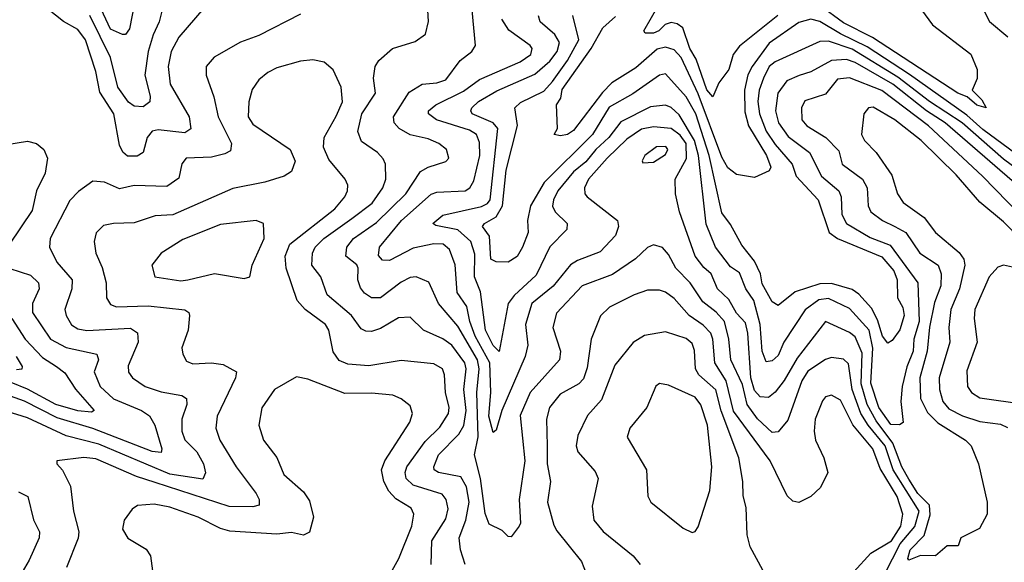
# Model space of a CAD drawing. Extents: x 1308313 to 1441400, y 959662 to 1036319.
# Tile 522 of 656: x 1393859 to 1397177, y 992723 to 994552. Entities that reach past the tile are written whole.
import ezdxf

# ---------------------------------------------------------------- set-up
doc = ezdxf.new("R2010")
doc.units = 0

msp = doc.modelspace()

# ---------------------------------------------------------------- linework, layer by layer
at = {"layer": '0CON10XD'}
for points in [[(1397071.9, 994655), (1397126.9, 994546.9), (1397189, 994495)], [(1394478.8, 994591.2), (1394395, 994493.8), (1394369, 994445), (1394359.6, 994395), (1394366.1, 994335), (1394430.3, 994225), (1394435.9, 994184.1), (1394415, 994171.4), (1394325, 994181.4), (1394305, 994176.5), (1394288.1, 994155), (1394274.5, 994105), (1394255, 994092.2), (1394222.2, 994092.2), (1394206, 994106), (1394195, 994128.9), (1394175.5, 994235), (1394128.6, 994308.6), (1394115, 994377.5), (1394080, 994485), (1394055, 994519.8), (1394006.7, 994546.7), (1393925, 994610.3)], [(1394246.3, 994613.7), (1394228.5, 994521.5), (1394215, 994502.9), (1394205, 994502.2), (1394165, 994521), (1394125, 994604.8)], [(1396413.9, 994566.1), (1396285, 994463.3), (1396263.8, 994435), (1396248.8, 994385), (1396215, 994340), (1396195, 994292.5), (1396175, 994316.2), (1396139.2, 994419.2), (1396117.2, 994455), (1396093.3, 994525), (1396075, 994538.5), (1396055, 994542.5), (1396034.3, 994535.7), (1396013.3, 994515), (1395995, 994507.3), (1395967.1, 994507.1), (1395962.1, 994515), (1396014.4, 994605)], [(1396877.1, 994615), (1396935.5, 994535), (1397065, 994436), (1397086.2, 994385), (1397086.1, 994353.9), (1397068.8, 994315), (1397101.9, 994281.9), (1397116.2, 994255), (1397085, 994264.7), (1397052.2, 994292.2), (1397020.7, 994305), (1396732.6, 994492.6), (1396635, 994542.3), (1396555, 994600.1)], [(1394805, 994571.5), (1394665, 994498.8), (1394602.8, 994477.2), (1394513.7, 994426.4), (1394486.9, 994395), (1394486.7, 994365), (1394512.7, 994292.7), (1394527.1, 994225), (1394572.5, 994135), (1394569.5, 994110.5), (1394550.3, 994099.7), (1394505, 994088.9), (1394420, 994085), (1394405, 994066), (1394395, 994018.1), (1394355, 993990), (1394245, 993993.8), (1394195, 993982.4), (1394145, 994004.6), (1394105, 994007.5), (1394057, 993973), (1394027.5, 993942.5), (1393961.2, 993815), (1393959.2, 993785), (1393984.3, 993735), (1394035.8, 993675), (1394034.7, 993645), (1394011.1, 993575), (1394015.4, 993555), (1394033.8, 993523.8), (1394055, 993509.8), (1394084.6, 993504.6), (1394232.5, 993512.5), (1394256.2, 993496.2), (1394258.2, 993465), (1394224.6, 993385), (1394225, 993364), (1394239.4, 993345), (1394281.1, 993315), (1394335, 993297.6), (1394404.7, 993284.7), (1394421.1, 993275), (1394422, 993255), (1394404.8, 993205), (1394404.8, 993165), (1394415.8, 993135.8), (1394455.3, 993095), (1394478.6, 993055), (1394485.3, 993024.7), (1394476.5, 993003.5), (1394365, 993019.9), (1394125, 993121.2), (1394015, 993148.8), (1393885, 993210), (1393765, 993247.2)], [(1394340.8, 994595), (1394328.6, 994545), (1394308.1, 994501.9), (1394292.2, 994445), (1394280.2, 994365), (1394298.4, 994295), (1394297.8, 994275), (1394275, 994258.9), (1394245, 994260.4), (1394225, 994273.8), (1394190, 994325), (1394165.1, 994425.1), (1394095, 994567)], [(1395359.7, 992715), (1395344.2, 992765), (1395340, 992805), (1395362.2, 992865), (1395373.3, 992925), (1395365, 992976.7), (1395345, 993010.7), (1395270.6, 993025), (1395256.1, 993035), (1395254.1, 993045), (1395270.2, 993085), (1395339.2, 993155), (1395355.6, 993184.4), (1395363.5, 993235), (1395355.5, 993305), (1395363.5, 993375), (1395358.8, 993395), (1395315, 993454.8), (1395285, 993476.2), (1395220, 993505), (1395175, 993549.6), (1395135, 993547.3), (1395075, 993511.1), (1395045, 993501.3), (1395025, 993502.7), (1395009.9, 993509.9), (1394976.5, 993555), (1394894.7, 993625), (1394874, 993685), (1394843.1, 993725), (1394845.7, 993765), (1394854.9, 993785.1), (1394883.3, 993815), (1394977.8, 993882.2), (1395046.2, 993933.8), (1395082.8, 993985), (1395092.8, 994015), (1395091.3, 994065), (1395083.7, 994083.7), (1395065, 994104.6), (1395011.2, 994141.2), (1394998.4, 994175), (1395011.7, 994235), (1395057.6, 994305), (1395051.6, 994355), (1395057.3, 994395), (1395069.2, 994415), (1395115, 994455.4), (1395191.2, 994478.8), (1395226, 994504), (1395236.7, 994546.7), (1395234.2, 994584.2)], [(1396775, 992683.9), (1396826.7, 992785), (1396876.1, 992843.9), (1396889.8, 992895), (1396802.5, 993035), (1396775.4, 993115), (1396718.2, 993185), (1396694.3, 993224.3), (1396664.7, 993305), (1396651.8, 993391.8), (1396635, 993408.2), (1396595, 993413), (1396575, 993406.6), (1396515, 993367.8), (1396495.2, 993335), (1396448.1, 993201.9), (1396415, 993162.5), (1396395, 993160.3), (1396345, 993206.1), (1396310.6, 993255), (1396295, 993321.8), (1396255.5, 993405), (1396248.9, 993475), (1396233.8, 993535), (1396206.7, 993566.7), (1396161.3, 993601.3), (1396118.9, 993665), (1396070.3, 993715), (1396045, 993761.1), (1396025, 993784.4), (1395995, 993793.3), (1395975, 993784.4), (1395934.1, 993745.9), (1395857.2, 993692.8), (1395754.9, 993655.1), (1395667.6, 993562.4), (1395655.4, 993515), (1395681.3, 993435), (1395678, 993405), (1395578.7, 993295), (1395545, 993217.5), (1395561.2, 993065), (1395541.9, 992935), (1395546.5, 992855), (1395541.8, 992845), (1395515, 992808.2), (1395505, 992809.7), (1395485, 992830.5), (1395441.2, 992851.2), (1395427, 992887), (1395411.3, 993005), (1395392, 993085), (1395404.4, 993145.6), (1395399, 993295), (1395407.5, 993375), (1395401.4, 993405), (1395335, 993518.9), (1395270, 993595), (1395237.2, 993667.3), (1395195, 993685.5), (1395175, 993683.1), (1395145, 993667.8), (1395075, 993614.2), (1395044.8, 993614.8), (1395020.8, 993630.8), (1395007.8, 993647.7), (1394998, 993675), (1394999.2, 993715), (1394995, 993725.3), (1394957.8, 993755), (1394960.8, 993785), (1394983.6, 993815), (1395061, 993869), (1395160, 993965), (1395210, 994040), (1395235, 994054.7), (1395295.3, 994074.7), (1395305.6, 994085), (1395296.7, 994115), (1395271.4, 994135), (1395235, 994150.8), (1395175, 994163.7), (1395138.2, 994185), (1395121.2, 994205), (1395118.8, 994225), (1395171.9, 994308.1), (1395215, 994334.7), (1395265, 994339), (1395295, 994350), (1395343.8, 994415), (1395382.2, 994445), (1395394.5, 994465), (1395383.7, 994585)], [(1397318.8, 993805), (1397103.5, 994025), (1396921.6, 994195), (1396765, 994314.2), (1396655, 994356.7), (1396615, 994351.6), (1396575, 994301.5), (1396505, 994279.2), (1396493.7, 994255), (1396494.7, 994215), (1396512.1, 994195), (1396575.4, 994155.4), (1396619.9, 994109.9), (1396630.7, 994065), (1396699.2, 994015), (1396715.2, 993985), (1396718.1, 993925), (1396728, 993905), (1396766.9, 993875), (1396808.2, 993855), (1396844.9, 993834.9), (1396892.9, 993765), (1396954.2, 993725), (1396964.8, 993695), (1396962.9, 993655), (1396941.6, 993598.4), (1396924.9, 993515.1), (1396917.3, 993435), (1396892.7, 993345), (1396895.2, 993275), (1396918.2, 993228.2), (1396953, 993193), (1397046.4, 993135), (1397065.5, 993115), (1397090, 993055), (1397120, 992925), (1397120, 992885), (1397093.3, 992836.7), (1397030.8, 992805), (1397021.4, 992778.6), (1396985, 992778.2), (1396945, 992744.4), (1396895, 992745.6), (1396855, 992730), (1396852.5, 992735), (1396860, 992765), (1396906.9, 992813.1), (1396927.2, 992882.8), (1396925.2, 992915.2), (1396885.4, 992955), (1396855, 993003.2), (1396831.6, 993045), (1396801.8, 993125), (1396745, 993199.6), (1396715, 993254.4), (1396695.1, 993325.1), (1396697.9, 993427.9), (1396675, 993482.7), (1396655, 993497.8), (1396574.4, 993535), (1396478.6, 993411.4), (1396435, 993335.3), (1396405, 993296.8), (1396382.1, 993277.9), (1396355, 993280.7), (1396335, 993302.5), (1396323, 993345), (1396312.7, 993495), (1396305, 993530), (1396275, 993562.3), (1396249.1, 993609.1), (1396211, 993645), (1396189.2, 993695), (1396165, 993716.6), (1396135.6, 993755), (1396082.9, 993905), (1396068.7, 993965), (1396068.3, 994015), (1396105.9, 994084.1), (1396105.1, 994135), (1396085, 994162.6), (1396055, 994185.2), (1395995, 994191.4), (1395955, 994183.3), (1395905, 994149.7), (1395838.9, 994085), (1395775.8, 994015), (1395762.5, 993985), (1395763.8, 993965), (1395771.8, 993955), (1395873.6, 993875), (1395877.2, 993855), (1395867.2, 993825), (1395815, 993769.7), (1395739.2, 993740.8), (1395715, 993725.3), (1395656.7, 993653.4), (1395585.2, 993595), (1395563.6, 993525), (1395571.2, 993455), (1395562.9, 993417.1), (1395483.2, 993235), (1395465, 993168), (1395455, 993160), (1395439.9, 993215), (1395447.1, 993295), (1395443.7, 993395), (1395394.2, 993485), (1395375.8, 993535), (1395366.3, 993585), (1395333, 993633), (1395326.1, 993726.1), (1395307.7, 993777.7), (1395285.5, 993795.5), (1395255, 993796.5), (1395185, 993781.5), (1395105, 993740), (1395081.1, 993741.1), (1395067.6, 993757.6), (1395071.2, 993785), (1395146.1, 993875), (1395245, 993964.3), (1395265, 993970.4), (1395360.6, 993975), (1395375.9, 993985), (1395389.6, 994009.6), (1395410, 994095), (1395408, 994138), (1395398.8, 994165), (1395375, 994179.7), (1395263.9, 994215), (1395236.8, 994235), (1395236.8, 994245), (1395260.8, 994265), (1395355, 994311.9), (1395409, 994351), (1395545, 994410), (1395581.3, 994435), (1395585.9, 994455), (1395579.3, 994465), (1395507.3, 994517.3), (1395483.7, 994553.7)], [(1396035, 994264.3), (1395985, 994258.7), (1395885, 994207.6), (1395844.8, 994155), (1395800.3, 994115), (1395767.3, 994072.7), (1395725, 994039.5), (1395672.3, 993975), (1395657.7, 993945), (1395655, 993923.8), (1395663.9, 993905), (1395703.8, 993865), (1395702.9, 993845), (1395645, 993786.9), (1395599.1, 993690.9), (1395525, 993622), (1395505.6, 993595), (1395475, 993434), (1395455, 993453.6), (1395429.1, 993505), (1395411.8, 993635), (1395391.9, 993685), (1395392.2, 993762.2), (1395379, 993805), (1395335, 993844.4), (1395261.5, 993858.5), (1395251.2, 993865), (1395285, 993893.5), (1395415, 993922.6), (1395435, 993932.4), (1395444.8, 993945), (1395470.8, 994185), (1395454.4, 994204.4), (1395383.9, 994235), (1395379.1, 994245), (1395382.4, 994255), (1395405, 994276.5), (1395466.9, 994313.1), (1395595, 994368.3), (1395645, 994412.1), (1395670.1, 994445), (1395678.5, 994475), (1395662.8, 994502.8), (1395613.1, 994545), (1395607.6, 994565)], [(1397247.7, 994027.7), (1397175, 994081.8), (1397035.4, 994205), (1396925, 994276.6), (1396818.3, 994358.3), (1396665, 994452.5), (1396585, 994479.6), (1396555, 994478.7), (1396405, 994410.4), (1396385, 994394.1), (1396365.3, 994355.3), (1396351.3, 994315), (1396347.1, 994277.1), (1396351.8, 994235), (1396375, 994176.7), (1396405, 994131.6), (1396462.1, 994065), (1396476.1, 994025), (1396549.5, 993945), (1396586.8, 993835), (1396614.8, 993814.8), (1396765, 993752.8), (1396805, 993705.6), (1396815.8, 993675), (1396817.7, 993615), (1396835, 993582.2), (1396839.8, 993555), (1396825, 993506.7), (1396799.5, 993470.5), (1396785, 993462.2), (1396767.2, 993485), (1396750.3, 993540.3), (1396729.4, 993579.4), (1396687, 993627), (1396665, 993643), (1396595, 993662.5), (1396555, 993661.4), (1396472.8, 993635), (1396415, 993588.2), (1396395, 993600.6), (1396361.2, 993661.2), (1396356, 993695), (1396335, 993738.5), (1396292.6, 993792.6), (1396255, 993861.5), (1396225, 993901.1), (1396182.9, 994095), (1396137.3, 994235), (1396105, 994292.7), (1396035, 994370), (1396015, 994365.9), (1395925, 994302.6), (1395845, 994257.4), (1395789.7, 994165), (1395626.5, 994003.5), (1395579.8, 993925), (1395570.6, 993875), (1395572, 993835), (1395553.5, 993785), (1395535, 993753.6), (1395505, 993734.3), (1395465, 993735.5), (1395446.9, 993745), (1395442.1, 993822.1), (1395418.9, 993855), (1395425.4, 993865), (1395465, 993887.9), (1395486.3, 993925), (1395498.1, 994045), (1395536.2, 994196.2), (1395527.7, 994255), (1395546.4, 994273.6), (1395625, 994311.6), (1395655, 994344.4), (1395704.6, 994415), (1395743.5, 994485), (1395723.4, 994566.6)], [(1397258.9, 994068.9), (1397105, 994182.1), (1397050.7, 994230.7), (1396857.3, 994367.3), (1396715, 994461.2), (1396624.8, 994504.8), (1396555, 994546.7), (1396525, 994554.1), (1396485, 994543.1), (1396385, 994473.6), (1396327.4, 994395), (1396313, 994367), (1396301.6, 994315), (1396302.3, 994242.3), (1396315.1, 994195), (1396375.8, 994095), (1396390.9, 994055), (1396385, 994043.2), (1396335, 994020.1), (1396275, 994030.8), (1396245, 994053.3), (1396225, 994089.2), (1396145, 994302.6), (1396087.7, 994425), (1396065, 994450.3), (1396035, 994459.9), (1396006.9, 994453.1), (1395935, 994389.6), (1395855, 994339.2), (1395822.6, 994307.4), (1395725, 994179.1), (1395705, 994165.6), (1395681.2, 994161.2), (1395660, 994165), (1395671.2, 994185), (1395668.1, 994265), (1395682.8, 994287.3), (1395687.2, 994317.2), (1395785, 994455.7), (1395824, 994525), (1395867.1, 994562.9)], [(1395245.3, 992715), (1395248.3, 992795), (1395295, 992869.6), (1395303, 992903), (1395295.7, 992935), (1395282.1, 992952.1), (1395185, 992982.4), (1395161.5, 993005), (1395157.8, 993025), (1395163.5, 993045), (1395225, 993130.2), (1395275, 993178.6), (1395303.9, 993225), (1395305.9, 993245), (1395294.1, 993295), (1395291, 993355), (1395283.3, 993375), (1395255, 993391.8), (1395145, 993403.4), (1395035, 993385.7), (1394965, 993390.9), (1394935, 993403.2), (1394915, 993432.5), (1394900.3, 993505), (1394889.3, 993525), (1394821.3, 993575), (1394794.1, 993605), (1394756.9, 993715), (1394753, 993755), (1394769, 993795), (1394920.9, 993915), (1394954.6, 993955), (1394963.8, 993975), (1394964.5, 993995), (1394956.2, 994015), (1394900.5, 994080.5), (1394882.9, 994122.9), (1394884.7, 994155), (1394925, 994226.7), (1394946.9, 994275), (1394942.6, 994325), (1394915, 994383.1), (1394885, 994409.5), (1394847, 994417), (1394805, 994413.1), (1394725, 994390.4), (1394695, 994374.5), (1394665, 994350), (1394642.4, 994317.6), (1394631, 994275), (1394628.3, 994225), (1394645, 994200), (1394770, 994115), (1394787.1, 994075), (1394775, 994040.6), (1394750, 994025), (1394685, 994004.2), (1394576.8, 993983.2), (1394375, 993894.8), (1394315, 993890.6), (1394245, 993867.1), (1394175, 993865.3), (1394141.6, 993858.4), (1394116.7, 993833.3), (1394109.2, 993805), (1394115.4, 993765), (1394137, 993717), (1394149.7, 993665), (1394151.3, 993615), (1394165, 993591.5), (1394185, 993584.1), (1394291.9, 993588.1), (1394415, 993574.4), (1394429.2, 993565), (1394431.4, 993555), (1394426.4, 993505), (1394405.6, 993445.6), (1394408.1, 993425), (1394420.5, 993400.5), (1394441.7, 993391.7), (1394504.7, 993394.8), (1394545, 993390), (1394588.9, 993365), (1394586.2, 993345), (1394523.9, 993215), (1394520, 993175), (1394533.5, 993135), (1394588.7, 993045), (1394656, 992955), (1394665.6, 992934.4), (1394665.7, 992915), (1394645, 992909.3), (1394565, 992911.4), (1394315, 992991.8), (1394252.4, 993012.4), (1394115, 993072.2), (1394075, 993075.6), (1393983.3, 993065), (1393983.3, 993055), (1394003.2, 993033.2), (1394030, 992980), (1394040, 992895), (1394058.4, 992825), (1394056.2, 992803.8), (1394016, 992705)], [(1397220.4, 993995), (1396977.7, 994205), (1396915, 994245.1), (1396802.1, 994335), (1396675, 994407.7), (1396645, 994418), (1396594.9, 994415.1), (1396525, 994376.1), (1396485.5, 994364.5), (1396444, 994346), (1396414.3, 994305), (1396405.8, 994245), (1396416.8, 994205), (1396448.8, 994158.8), (1396521, 994105), (1396560.7, 994025), (1396619.7, 993975), (1396627.4, 993955), (1396630.2, 993895), (1396645.3, 993865), (1396725, 993817.7), (1396792.4, 993792.4), (1396886.2, 993665), (1396890.9, 993535), (1396872.6, 993475), (1396870.3, 993435), (1396848.5, 993381.5), (1396833.2, 993315), (1396828.3, 993265), (1396836.1, 993193.9), (1396823.8, 993186.2), (1396795, 993187.7), (1396754.7, 993245), (1396727.1, 993327.1), (1396734, 993445), (1396721.8, 993505), (1396655, 993578.1), (1396585, 993612.7), (1396551.9, 993608.1), (1396506.2, 993573.8), (1396434.2, 993465), (1396415, 993420.5), (1396395, 993402.3), (1396375, 993398.9), (1396361, 993435), (1396354.7, 993525), (1396333, 993605), (1396306.1, 993645), (1396285, 993698.5), (1396255, 993718.8), (1396203.5, 993785), (1396172.7, 993862.7), (1396146.7, 994095), (1396133.4, 994145), (1396081.1, 994231.1), (1396055, 994256.1), (1396035, 994264.3)], [(1397291.8, 993751.8), (1397175, 993870.7), (1397095, 993937), (1397015, 994029.6), (1396897.5, 994145), (1396808.2, 994215), (1396735, 994257.5), (1396720, 994255), (1396704.3, 994235), (1396696.2, 994165), (1396705.9, 994145), (1396745.3, 994105), (1396798.7, 994028.7), (1396817.1, 993965), (1396835.9, 993935.9), (1396907.2, 993885), (1396945.9, 993835), (1397025, 993766.9), (1397041.1, 993745), (1397044.3, 993725), (1397026.4, 993645), (1396997.2, 993575), (1396990.2, 993515), (1396993.6, 993465), (1396957.7, 993345), (1396958.4, 993305), (1396970.4, 993265), (1396989.8, 993239.8), (1397036.9, 993216.9), (1397095, 993197.8), (1397165, 993188.3), (1397187.6, 993177.6)], [(1393815, 994132), (1393885, 994143.2), (1393915, 994134.6), (1393939.6, 994115), (1393952, 994085), (1393944, 994035), (1393915.3, 993975), (1393900.5, 993909.5), (1393824.7, 993795)], [(1395959.3, 994069.3), (1395995, 994071.5), (1396035, 994098.1), (1396043.5, 994115), (1396036.7, 994125), (1396005, 994123.8), (1395965.8, 994095), (1395956.7, 994076.7), (1395959.3, 994069.3)], [(1394402.1, 993672.1), (1394425, 993674.8), (1394515, 993696.7), (1394615, 993680), (1394634.3, 993685.7), (1394642, 993725), (1394682.9, 993815), (1394680, 993865), (1394655.5, 993875.5), (1394535, 993862.3), (1394408.8, 993811.2), (1394335, 993765.6), (1394304.3, 993725), (1394314.2, 993685), (1394402.1, 993672.1)], [(1393825, 993713.9), (1393895, 993691.4), (1393922.2, 993665), (1393923.9, 993645), (1393901.9, 993595), (1393901.5, 993565), (1393962.9, 993475), (1394015, 993446.8), (1394118.5, 993425), (1394124.7, 993405), (1394110, 993365), (1394129.6, 993315), (1394175, 993273.5), (1394268.9, 993235), (1394296.4, 993216.4), (1394314.1, 993185), (1394337.3, 993105), (1394335, 993093.3), (1394305, 993096.2), (1394105, 993173.6), (1393985, 993209.4), (1393875, 993265.6), (1393625.4, 993355)], [(1397205, 993717.7), (1397175, 993724.5), (1397155, 993717.8), (1397126.2, 993685), (1397078.1, 993575), (1397075.8, 993545), (1397085.8, 993465), (1397051.3, 993368.7), (1397053.4, 993315), (1397066.4, 993295), (1397095, 993277.5), (1397245, 993255.6)], [(1396669.8, 992690.2), (1396726.9, 992753.1), (1396796.8, 992795), (1396829, 992845), (1396835.5, 992885), (1396816.3, 992945), (1396759.3, 993039.3), (1396734.4, 993105), (1396666.5, 993186.5), (1396625, 993270), (1396595, 993286.4), (1396575, 993280.6), (1396565, 993267.1), (1396539.4, 993205), (1396536.4, 993165), (1396540.9, 993135), (1396569.6, 993075), (1396582.2, 993025), (1396557.5, 992975), (1396525, 992944.2), (1396485, 992924.3), (1396465, 992929.4), (1396445, 992947.1), (1396387.6, 993065), (1396265, 993232.7), (1396239.6, 993335), (1396201.5, 993395), (1396194.8, 993475), (1396187.9, 993495), (1396162.3, 993522.3), (1396115, 993555.2), (1396065, 993612.2), (1396035, 993634.1), (1396015, 993640.6), (1395975, 993640.9), (1395930, 993625), (1395847.1, 993582.9), (1395815.8, 993554.2), (1395784.4, 993475.6), (1395771.2, 993378.8), (1395758.6, 993341.4), (1395742.9, 993325), (1395680.5, 993289.5), (1395644.2, 993245), (1395634.8, 993205.2), (1395636.9, 993115)], [(1393831.7, 993545), (1393877.3, 993475), (1393935, 993413.7), (1393982.6, 993382.6), (1394011.3, 993361.3), (1394046.8, 993306.8), (1394110, 993235), (1394100.7, 993229.3), (1394055, 993233.7), (1393980, 993255), (1393885, 993306.7), (1393829.6, 993329.6)], [(1396133.2, 993436.8), (1396125, 993460), (1396105, 993477.7), (1396035, 993500.3), (1395965, 993487.3), (1395926.1, 993463.9), (1395865, 993387.3), (1395819.5, 993270.5), (1395772.5, 993217.5), (1395739.6, 993150.4), (1395734.7, 993115), (1395740.4, 993095), (1395798.7, 993028.7), (1395808.5, 993005), (1395787.8, 992912.2), (1395793.3, 992865), (1395825, 992826.7), (1395926.9, 992745), (1395949.5, 992715)], [(1393846.9, 993416.9), (1393867, 993383), (1393865.8, 993374.2), (1393847.8, 993372.2)], [(1396413.3, 992605), (1396321.2, 992775), (1396310.4, 992815), (1396307.1, 992907.1), (1396296.9, 992946.9), (1396296, 992995), (1396282.7, 993075), (1396223.3, 993233.3), (1396205, 993304.7), (1396147.6, 993355), (1396136, 993375), (1396133.2, 993436.8)], [(1395097.4, 992665), (1395136.4, 992735), (1395180.5, 992845), (1395186.7, 992885), (1395178.2, 992905), (1395126.6, 992936.6), (1395103.1, 992963.1), (1395085.6, 992995), (1395078.5, 993035), (1395089.3, 993065), (1395173.3, 993195), (1395182.9, 993225), (1395175, 993250), (1395145, 993274.5), (1395116.4, 993286.4), (1395045, 993293.1), (1394955, 993292.3), (1394829.7, 993340.3), (1394791.5, 993348.5), (1394717.8, 993305), (1394675, 993244), (1394664.6, 993185), (1394680.4, 993135), (1394725, 993075.7), (1394749.2, 993019.2), (1394815, 992960.5), (1394835, 992930), (1394849.1, 992875), (1394835.3, 992824.7), (1394815, 992814.7), (1394775, 992823.5), (1394725, 992817.1), (1394567.3, 992827.3), (1394535, 992836.5), (1394460.6, 992875), (1394365, 992909.2), (1394311.6, 992918.4), (1394255.4, 992914.6), (1394238.3, 992901.7), (1394211.1, 992865), (1394205.5, 992835), (1394223.7, 992803.7), (1394285, 992767.5), (1394299.6, 992745), (1394305.8, 992694.2)], [(1396125, 992823.3), (1396135, 992826.7), (1396145, 992842.5), (1396185.3, 992964.7), (1396191.6, 993045), (1396176.5, 993185), (1396154.1, 993254.1), (1396135, 993279.1), (1396045, 993320.6), (1396015, 993326.2), (1396003.2, 993316.8), (1395972.7, 993245), (1395915.6, 993175), (1395906.7, 993145), (1395970.8, 993035), (1395975.6, 992945.6), (1395985.8, 992925), (1396095, 992837.5), (1396125, 992823.3)], [(1395636.9, 993115), (1395636, 993055), (1395648.2, 992995), (1395637.8, 992925), (1395658.5, 992848.5), (1395668.6, 992828.6), (1395752.3, 992725), (1395767.5, 992685)], [(1393855, 992960), (1393886, 992945), (1393905, 992865.8), (1393925.4, 992825), (1393924.6, 992805), (1393890.4, 992729.6), (1393828.1, 992621.9)]]:
    msp.add_lwpolyline(points, dxfattribs=at)

doc.saveas('drawing.dxf')
